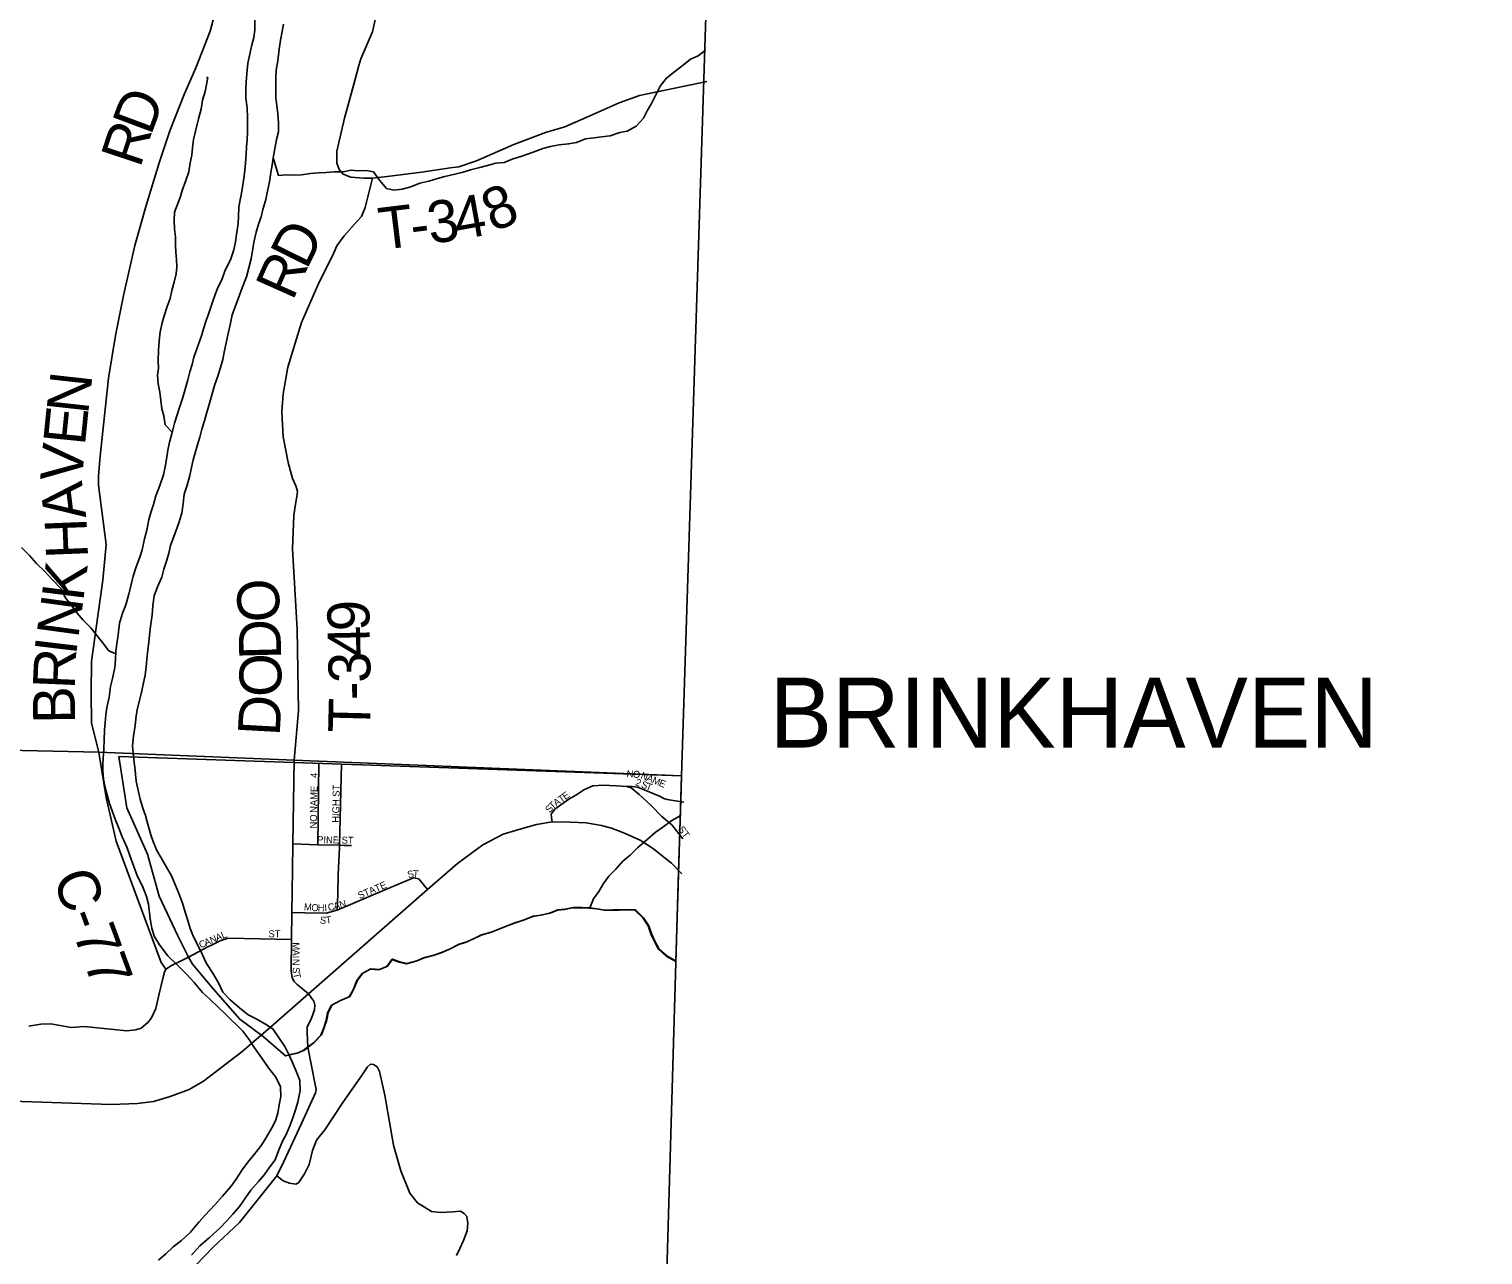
# Model space of a CAD drawing. Extents: x 1759416 to 2214760, y 252598 to 1116833.
# Drawn here: x 2051849 to 2062241, y 896764 to 905524 of the extents above; entities that cross this region are included whole.
import ezdxf

# ---------------------------------------------------------------- set-up
doc = ezdxf.new("R2010")
doc.units = 0
for name, color, linetype in [('GM_X_Adjacent_County', 7, 'Continuous'), ('GM_X_City_Street', 7, 'Continuous'), ('GM_X_City_Street_Text', 7, 'Continuous'), ('GM_X_Corporation', 7, 'Continuous'), ('GM_X_Corporation_Text', 7, 'Continuous'), ('GM_X_County', 7, 'Continuous'), ('GM_X_County_Road', 7, 'Continuous'), ('GM_X_County_Road_Text', 7, 'Continuous'), ('GM_X_Major_River', 7, 'Continuous'), ('GM_X_Minor_River', 7, 'Continuous'), ('GM_X_Township', 7, 'Continuous'), ('GM_X_Township_Road', 7, 'Continuous'), ('GM_X_Township_Road_Text', 7, 'Continuous'), ('GM_X_US_Route', 7, 'Continuous')]:
    doc.layers.add(name, color=color, linetype=linetype)

msp = doc.modelspace()

# ---------------------------------------------------------------- linework, layer by layer
at = {"layer": 'GM_X_Adjacent_County'}
msp.add_lwpolyline([(2065690, 894451), (2061668, 894542), (2060196, 894675), (2056355, 894845), (2056492, 899507), (2056501, 899793), (2056508, 900013), (2056513, 900187), (2056672, 905166), (2056822, 909880), (2056846, 910775), (2056947, 912673)], dxfattribs=at)
at = {"layer": 'GM_X_City_Street'}
for points in [[(2053847, 898629), (2053765, 898696), (2053743, 898718), (2053730, 898745), (2053722, 898795), (2053725, 899019), (2053728, 899212), (2053733, 899516), (2053735, 899701), (2053744, 900300)], [(2053913, 899695), (2053920, 900276)], [(2054068, 899675), (2054069, 899692), (2054082, 900271)], [(2055588, 899858), (2055583, 899889), (2055581, 899914), (2055606, 899949), (2055708, 900021), (2055758, 900050), (2055819, 900089), (2055879, 900117), (2055953, 900120), (2056047, 900116), (2056122, 900111), (2056153, 900102), (2056210, 900054), (2056295, 899975), (2056372, 899897), (2056444, 899837), (2056521, 899737)], [(2056122, 900111), (2056154, 900111), (2056197, 900107), (2056246, 900087), (2056355, 900043), (2056387, 900025), (2056411, 900018), (2056438, 900015), (2056528, 900000)], [(2053735, 899701), (2053913, 899695), (2054069, 899692), (2054102, 899691)], [(2054052, 899228), (2054056, 899343), (2054058, 899483), (2054068, 899675)], [(2054102, 899691), (2054154, 899691)], [(2054052, 899228), (2054405, 899377), (2054596, 899459), (2054634, 899452), (2054698, 899375)], [(2053728, 899212), (2053821, 899210), (2053973, 899207), (2054052, 899228)], [(2052988, 898891), (2053126, 898966), (2053162, 898983), (2053215, 899009), (2053273, 899028), (2053725, 899019)], [(2053841, 898249), (2053837, 898351), (2053838, 898391), (2053869, 898456), (2053890, 898515), (2053892, 898550), (2053885, 898578), (2053847, 898629)]]:
    msp.add_lwpolyline(points, dxfattribs=at)
at = {"layer": 'GM_X_Corporation'}
msp.add_lwpolyline([(2052490, 900325), (2056513, 900187), (2056471, 898861), (2056404, 898900), (2056348, 898948), (2056316, 899008), (2056294, 899058), (2056274, 899115), (2056236, 899173), (2056180, 899229), (2056120, 899231), (2056068, 899229), (2056016, 899229), (2055961, 899227), (2055905, 899237), (2055851, 899243), (2055799, 899245), (2055733, 899245), (2055677, 899233), (2055625, 899229), (2055573, 899207), (2055505, 899191), (2055449, 899183), (2055383, 899157), (2055329, 899139), (2055267, 899117), (2055203, 899090), (2055148, 899068), (2055080, 899050), (2055026, 899024), (2054974, 899000), (2054920, 898982), (2054850, 898946), (2054794, 898924), (2054738, 898904), (2054672, 898888), (2054616, 898864), (2054546, 898844), (2054494, 898856), (2054442, 898876), (2054407, 898826), (2054349, 898802), (2054289, 898806), (2054231, 898776), (2054193, 898726), (2054165, 898658), (2054137, 898608), (2054071, 898580), (2054009, 898546), (2053983, 898494), (2053973, 898442), (2053955, 898388), (2053935, 898335), (2053883, 898281), (2053809, 898225), (2053765, 898206), (2053683, 898186), (2053523, 898325), (2053355, 898449), (2053167, 898663), (2053018, 898841), (2052988, 898891), (2052912, 899045), (2052778, 899329), (2052695, 899627), (2052547, 899959)], close=True, dxfattribs=at)
at = {"layer": 'GM_X_County'}
msp.add_lwpolyline([(2056947, 912673), (2056846, 910775), (2056822, 909880), (2056672, 905166), (2056513, 900187), (2056508, 900013), (2056501, 899793), (2056492, 899507), (2056355, 894845), (2056323, 894207), (2056314, 893810), (2056304, 892311), (2056178, 889804), (2056003, 886437), (2055830, 881597)], dxfattribs=at)
at = {"layer": 'GM_X_County_Road'}
for points in [[(2052349, 900341), (2052347, 900357), (2052296, 900563), (2052292, 900782), (2052296, 901005), (2052328, 901246), (2052376, 901585), (2052401, 901841), (2052346, 902264), (2052345, 902330), (2052357, 902472), (2052416, 903029), (2052467, 903334), (2052524, 903621), (2052606, 903978), (2052685, 904264), (2052778, 904569), (2052856, 904797), (2052958, 905057), (2053042, 905247), (2053144, 905509), (2053175, 905627)], [(2052826, 898806), (2052794, 898853), (2052701, 899105), (2052471, 899720), (2052401, 900034), (2052349, 900341)], [(2051847, 898398), (2051932, 898413), (2052005, 898415), (2052150, 898390), (2052244, 898397), (2052549, 898365), (2052613, 898372), (2052651, 898385), (2052698, 898424), (2052724, 898458), (2052755, 898526), (2052776, 898621), (2052806, 898739), (2052818, 898785), (2052826, 898806)], [(2052826, 898806), (2052873, 898834), (2052941, 898869), (2052988, 898891)]]:
    msp.add_lwpolyline(points, dxfattribs=at)
at = {"layer": 'GM_X_Major_River'}
for points in [[(2053463, 905588), (2053463, 905516), (2053455, 905464), (2053441, 905412), (2053426, 905346), (2053412, 905281), (2053408, 905231), (2053404, 905179), (2053398, 905105), (2053399, 905031), (2053407, 904961), (2053411, 904889), (2053411, 904785), (2053409, 904733)], [(2053594, 904603), (2053608, 904682), (2053617, 904734), (2053631, 904790), (2053633, 904852), (2053627, 904920), (2053621, 904976), (2053612, 905032), (2053612, 905176), (2053616, 905230), (2053626, 905298), (2053637, 905380), (2053647, 905446), (2053657, 905507), (2053667, 905559)], [(2053409, 904733), (2053404, 904683), (2053400, 904631), (2053396, 904565), (2053392, 904513), (2053384, 904459), (2053373, 904378), (2053363, 904328), (2053349, 904254), (2053345, 904186), (2053343, 904136), (2053332, 904056), (2053324, 904004), (2053312, 903946), (2053290, 903876), (2053250, 903801), (2053227, 903733), (2053201, 903683), (2053179, 903627), (2053161, 903573), (2053133, 903493), (2053116, 903441), (2053096, 903382), (2053082, 903332), (2053026, 903180), (2053015, 903128), (2052997, 903074), (2052983, 903018), (2052947, 902891), (2052924, 902821), (2052908, 902767), (2052888, 902709), (2052872, 902641), (2052854, 902573), (2052841, 902515), (2052831, 902451), (2052823, 902395), (2052809, 902338), (2052783, 902262), (2052756, 902188), (2052738, 902126), (2052722, 902076), (2052704, 902020), (2052690, 901944), (2052673, 901881), (2052657, 901803), (2052641, 901751), (2052615, 901681), (2052593, 901615), (2052576, 901545), (2052562, 901487), (2052540, 901409), (2052516, 901350), (2052495, 901278), (2052487, 901196), (2052477, 901130), (2052469, 901078), (2052467, 901016), (2052462, 900962), (2052446, 900884), (2052432, 900826), (2052422, 900751), (2052406, 900675), (2052397, 900623), (2052393, 900567), (2052389, 900517), (2052387, 900443), (2052383, 900381), (2052376, 900277), (2052376, 900225), (2052380, 900165), (2052390, 900113), (2052410, 900043), (2052425, 899989), (2052443, 899937), (2052465, 899877), (2052491, 899813), (2052515, 899753), (2052551, 899673), (2052570, 899619), (2052598, 899541), (2052624, 899469), (2052660, 899399), (2052688, 899325), (2052703, 899271), (2052715, 899167), (2052727, 899099), (2052743, 899041), (2052781, 898981), (2052840, 898901), (2052908, 898837), (2052974, 898771), (2053028, 898710), (2053088, 898640), (2053142, 898592), (2053198, 898536), (2053249, 898490), (2053377, 898363), (2053419, 898305), (2053461, 898245), (2053513, 898171)], [(2053591, 898381), (2053539, 898413), (2053467, 898453), (2053416, 898479), (2053352, 898529), (2053286, 898586), (2053234, 898642), (2053202, 898708), (2053162, 898778), (2053118, 898846), (2053087, 898914), (2053053, 898982), (2053025, 899038), (2053001, 899098), (2052983, 899154), (2052967, 899206), (2052944, 899284), (2052920, 899346), (2052898, 899400), (2052866, 899474), (2052832, 899536), (2052793, 899602), (2052763, 899654), (2052739, 899712), (2052719, 899766), (2052701, 899832), (2052681, 899904), (2052662, 899956), (2052644, 900020), (2052626, 900094), (2052614, 900150), (2052606, 900250), (2052599, 900302), (2052593, 900352), (2052589, 900402), (2052595, 900472), (2052607, 900548), (2052614, 900616), (2052624, 900672), (2052642, 900746), (2052656, 900796), (2052668, 900852), (2052678, 900907), (2052685, 900967), (2052691, 901021), (2052697, 901087), (2052705, 901145), (2052713, 901215), (2052720, 901275), (2052728, 901337), (2052734, 901405), (2052744, 901475), (2052768, 901539), (2052797, 901608), (2052813, 901664), (2052833, 901728), (2052847, 901780), (2052859, 901834), (2052890, 901918), (2052918, 901988), (2052940, 902065), (2052950, 902133), (2052957, 902201), (2052979, 902265), (2052997, 902335), (2053011, 902391), (2053023, 902445), (2053037, 902495), (2053052, 902552), (2053070, 902608), (2053084, 902664), (2053102, 902724), (2053118, 902776), (2053141, 902858), (2053157, 902918), (2053175, 902976), (2053199, 903044), (2053217, 903105), (2053234, 903163), (2053244, 903215), (2053258, 903281), (2053272, 903349), (2053286, 903411), (2053301, 903481), (2053323, 903539), (2053347, 903604), (2053373, 903674), (2053404, 903754), (2053436, 903882), (2053448, 903956), (2053458, 904012), (2053473, 904072), (2053489, 904129), (2053507, 904183), (2053521, 904235), (2053541, 904307), (2053553, 904367), (2053568, 904433), (2053578, 904499), (2053586, 904551), (2053594, 904603)], [(2053010, 896762), (2053070, 896830), (2053139, 896888), (2053213, 896955), (2053261, 897005), (2053305, 897055), (2053353, 897111), (2053396, 897173), (2053434, 897226), (2053488, 897288), (2053532, 897340), (2053570, 897394), (2053609, 897444), (2053633, 897509), (2053661, 897577), (2053689, 897629), (2053713, 897687), (2053735, 897745), (2053754, 897801), (2053770, 897855), (2053786, 897940), (2053784, 898010), (2053759, 898078), (2053729, 898144), (2053705, 898196), (2053677, 898253), (2053631, 898321), (2053591, 898381)], [(2053513, 898171), (2053560, 898101), (2053612, 898035), (2053646, 897965), (2053648, 897897), (2053636, 897837), (2053628, 897777), (2053611, 897723), (2053585, 897673), (2053541, 897598), (2053511, 897548), (2053459, 897482), (2053412, 897428), (2053372, 897372), (2053330, 897305), (2053294, 897255), (2053231, 897183), (2053177, 897121), (2053107, 897048), (2053063, 896998), (2053003, 896928), (2052938, 896867), (2052880, 896823), (2052826, 896771), (2052774, 896727)]]:
    msp.add_lwpolyline(points, dxfattribs=at)
at = {"layer": 'GM_X_Minor_River'}
for points in [[(2053594, 904603), (2053632, 904477), (2053688, 904483), (2053745, 904481), (2053797, 904483), (2053861, 904491), (2053917, 904497), (2053973, 904499), (2054029, 904505), (2054097, 904505), (2054149, 904515), (2054203, 904511), (2054259, 904513), (2054311, 904503), (2054355, 904445), (2054405, 904385), (2054457, 904373), (2054515, 904381), (2054577, 904397), (2054642, 904423), (2054706, 904437), (2054768, 904457), (2054822, 904471), (2054892, 904487), (2054952, 904501), (2055004, 904519), (2055070, 904535), (2055126, 904549), (2055186, 904567), (2055246, 904571), (2055302, 904595), (2055372, 904617), (2055453, 904645), (2055521, 904670), (2055575, 904684), (2055637, 904696), (2055705, 904704), (2055763, 904714), (2055827, 904740), (2055889, 904746), (2055941, 904754), (2056003, 904762), (2056071, 904784), (2056125, 904794), (2056189, 904830), (2056240, 904888), (2056266, 904940), (2056298, 904992), (2056360, 905116), (2056402, 905172), (2056456, 905214), (2056516, 905260), (2056576, 905310), (2056632, 905334), (2056683, 905373)], [(2052873, 902644), (2052823, 902695), (2052813, 902761), (2052797, 902811), (2052791, 902869), (2052783, 902929), (2052773, 902989), (2052767, 903051), (2052775, 903101), (2052773, 903152), (2052775, 903232), (2052779, 903294), (2052785, 903360), (2052801, 903426), (2052815, 903476), (2052835, 903542), (2052857, 903600), (2052869, 903656), (2052887, 903716), (2052901, 903776), (2052905, 903826), (2052903, 903878), (2052897, 903929), (2052895, 903981), (2052895, 904039), (2052889, 904097), (2052885, 904157), (2052889, 904217), (2052907, 904267), (2052929, 904321), (2052944, 904371), (2052970, 904441), (2052990, 904503), (2053000, 904569), (2053012, 904623), (2053018, 904676), (2053024, 904734), (2053038, 904794), (2053060, 904882), (2053080, 904952), (2053088, 905016), (2053108, 905078), (2053118, 905128), (2053126, 905178), (2053118, 905178)], [(2052469, 901060), (2052418, 901081), (2052374, 901141), (2052290, 901245), (2052236, 901301), (2052194, 901351), (2052148, 901413), (2052108, 901463), (2052080, 901521), (2052015, 901590), (2051961, 901648), (2051901, 901704), (2051851, 901762), (2051795, 901820)], [(2055858, 899244), (2055883, 899309), (2055921, 899361), (2055955, 899419), (2055993, 899471), (2056042, 899521), (2056092, 899577), (2056148, 899623), (2056198, 899673), (2056264, 899731), (2056324, 899783), (2056378, 899821), (2056444, 899869), (2056508, 899905)], [(2053706, 898193), (2053769, 898208), (2053813, 898226), (2053887, 898283), (2053939, 898337), (2053959, 898389), (2053977, 898443), (2053987, 898495), (2054013, 898548), (2054075, 898582), (2054141, 898610), (2054169, 898660), (2054197, 898728), (2054235, 898778), (2054293, 898808), (2054353, 898804), (2054411, 898828), (2054447, 898878), (2054499, 898858), (2054550, 898846), (2054620, 898866), (2054676, 898890), (2054742, 898906), (2054798, 898926), (2054854, 898948), (2054924, 898984), (2054978, 899002), (2055030, 899026), (2055084, 899052), (2055152, 899070), (2055208, 899092), (2055272, 899118), (2055333, 899140), (2055387, 899158), (2055453, 899184), (2055509, 899192), (2055577, 899208), (2055629, 899230), (2055681, 899234), (2055737, 899246), (2055803, 899246), (2055855, 899244), (2055909, 899238), (2055965, 899228), (2056021, 899230), (2056073, 899230), (2056124, 899232), (2056184, 899230), (2056240, 899174), (2056278, 899116), (2056298, 899060), (2056320, 899010), (2056352, 898950), (2056408, 898902), (2056475, 898863)]]:
    msp.add_lwpolyline(points, dxfattribs=at)
at = {"layer": 'GM_X_Township'}
for points in [[(2056947, 912673), (2056846, 910775), (2056822, 909880), (2056672, 905166), (2056513, 900187), (2053744, 900300), (2052347, 900357), (2049823, 900412), (2041723, 900684), (2040486, 900777), (2036525, 901031), (2031605, 901174), (2031091, 901195), (2030096, 901234), (2030186, 904712), (2030220, 906563), (2030397, 911188), (2030428, 911248), (2030425, 911443), (2030439, 911825), (2030442, 911897), (2030560, 915921)], [(2041723, 900684), (2049823, 900412), (2052347, 900357), (2053744, 900300), (2056513, 900187), (2056508, 900013), (2056501, 899793), (2056492, 899507), (2056355, 894845), (2056323, 894207), (2056314, 893810), (2056304, 892311), (2056178, 889804), (2056003, 886437), (2055830, 881597)]]:
    msp.add_lwpolyline(points, dxfattribs=at)
at = {"layer": 'GM_X_Township_Road'}
for points in [[(2053744, 900300), (2053776, 900653), (2053765, 901237), (2053733, 901811), (2053742, 902047), (2053750, 902115), (2053764, 902184), (2053767, 902222), (2053757, 902259), (2053733, 902313), (2053700, 902428), (2053666, 902611), (2053656, 902790), (2053665, 902918), (2053698, 903107), (2053797, 903427), (2053914, 903695), (2054027, 903926), (2054048, 903976), (2054102, 904047), (2054194, 904151), (2054225, 904186), (2054252, 904248), (2054305, 904459), (2054243, 904458), (2054150, 904466), (2054094, 904488), (2054065, 904520), (2054048, 904567), (2054050, 904651), (2054104, 904888), (2054178, 905156), (2054207, 905264), (2054220, 905312), (2054304, 905504), (2054340, 905667)], [(2054305, 904459), (2054409, 904470), (2054654, 904502), (2054862, 904532), (2054922, 904540), (2055047, 904583), (2055315, 904699), (2055541, 904784), (2055678, 904825), (2055831, 904893), (2056067, 904996), (2056212, 905050), (2056693, 905149)], [(2052980, 896626), (2053166, 896820), (2053352, 896997), (2053619, 897330), (2053671, 897431), (2053796, 897704), (2053897, 897922), (2053902, 897946), (2053895, 897982), (2053841, 898249)], [(2053619, 897330), (2053665, 897293), (2053710, 897276), (2053756, 897271), (2053774, 897280), (2053817, 897343), (2053851, 897410), (2053876, 897511), (2053904, 897585), (2053964, 897657), (2054087, 897847), (2054225, 898043), (2054269, 898108), (2054289, 898128), (2054310, 898125), (2054336, 898109), (2054355, 898076), (2054393, 897905), (2054454, 897549), (2054507, 897365), (2054570, 897206), (2054625, 897136), (2054726, 897074), (2054792, 897068), (2054878, 897071), (2054933, 897078), (2054959, 897060), (2054979, 897038), (2054985, 896991), (2054981, 896937), (2054955, 896867), (2054927, 896809), (2054904, 896759)]]:
    msp.add_lwpolyline(points, dxfattribs=at)
at = {"layer": 'GM_X_US_Route'}
for points in [[(2053507, 898334), (2053556, 898376), (2053847, 898629), (2054698, 899375), (2054912, 899561), (2055092, 899694), (2055238, 899770), (2055350, 899805), (2055476, 899840), (2055588, 899858), (2055720, 899857), (2055831, 899851), (2055941, 899832), (2056011, 899813), (2056094, 899784), (2056216, 899728), (2056313, 899665), (2056375, 899617), (2056440, 899563), (2056514, 899487)], [(2050381, 897692), (2050550, 897770), (2050649, 897810), (2050750, 897842), (2050817, 897858), (2051017, 897886), (2052435, 897839), (2052625, 897846), (2052739, 897860), (2052858, 897896), (2052994, 897946), (2053096, 898005), (2053371, 898216), (2053507, 898334)]]:
    msp.add_lwpolyline(points, dxfattribs=at)

# ---------------------------------------------------------------- texts
at = {"layer": 'GM_X_City_Street_Text'}
for s, rotation, p in [('4', 90, (2053911, 900173)), ('N', 358.4477, (2056120, 900178)), ('O', 352.7231, (2056163, 900177)), ('2', 339.8754, (2056179, 900122)), ('N', 340.3903, (2056217, 900170)), ('S', 339.041, (2056220, 900107)), ('A', 337.4844, (2056258, 900155)), ('M', 337.4842, (2056298, 900138)), ('E', 337.4661, (2056347, 900118)), ('NAME', 88.6036, (2053907, 899923)), ('HIGH ST', 88.9397, (2054065, 899852)), ('T', 35.0771, (2055653, 899993)), ('E', 36.1666, (2055682, 900014)), ('T', 338.9645, (2056253, 900094)), ('S', 51.4852, (2055572, 899919)), ('T', 42.2553, (2055592, 899945)), ('A', 35.3573, (2055617, 899968)), ('NO', 90, (2053907, 899812)), ('PINE ST', 358.9174, (2053908, 899707)), ('ST', 307.5735, (2056484, 899805)), ('STATE', 23.0276, (2054212, 899306)), ('S', 16.94, (2054562, 899455)), ('T', 355.1592, (2054591, 899465)), ('M', 355.3615, (2053812, 899228)), ('O', 355.3615, (2053865, 899223)), ('H', 358.6066, (2053912, 899220)), ('I', 5.0968, (2053962, 899219)), ('C', 11.587, (2053990, 899222)), ('A', 14.8321, (2054032, 899230)), ('N', 14.8321, (2054074, 899242)), ('S', 355.1592, (2053926, 899133)), ('T', 8.2765, (2053973, 899131)), ('C', 23.1093, (2053076, 898954)), ('A', 23.1053, (2053113, 898970)), ('N', 23.0904, (2053153, 898987)), ('A', 23.0904, (2053194, 899004)), ('L', 23.1014, (2053234, 899022)), ('ST', 0, (2053560, 899034)), ('M', 270.1821, (2053732, 898998)), ('A', 270.207, (2053732, 898946)), ('I', 270.1748, (2053732, 898902)), ('N', 270.207, (2053732, 898880)), ('S', 273.2169, (2053733, 898819)), ('T', 283.7582, (2053736, 898774))]:
    msp.add_text(s, height=50, rotation=rotation, dxfattribs=at).set_placement(p)
at = {"layer": 'GM_X_Corporation_Text'}
msp.add_text('BRINKHAVEN', height=500, rotation=0, dxfattribs=at).set_placement((2057143, 900390))
at = {"layer": 'GM_X_County_Road_Text'}
for s, rotation, p in [('D', 69.5164, (2052719, 904757)), ('R', 71.6243, (2052642, 904526)), ('N', 83.6485, (2052271, 902766)), ('E', 84.2561, (2052248, 902543)), ('V', 85.3758, (2052227, 902282)), ('A', 96.8067, (2052258, 902035)), ('H', 92.2828, (2052271, 901746)), ('K', 82.8959, (2052236, 901430)), ('N', 82.2758, (2052200, 901165)), ('I', 83.1771, (2052185, 901044)), ('R', 87.5638, (2052175, 900804)), ('B', 90.804, (2052179, 900562)), ('C-77', 290.275, (2052015, 899460))]:
    msp.add_text(s, height=300, rotation=rotation, dxfattribs=at).set_placement(p)
at = {"layer": 'GM_X_Township_Road_Text'}
for s, rotation, p in [('8', 23.2916, (2055167, 904070)), ('3', 7.6198, (2054716, 903989)), ('4', 10.1919, (2054914, 904016)), ('T', 6.9772, (2054367, 903946)), ('D', 63.5425, (2053832, 903798)), ('-', 7.0894, (2054591, 903973)), ('R', 65.9091, (2053733, 903576)), ('O', 92.7738, (2053645, 901293)), ('9', 91.2579, (2054284, 901225)), ('D', 91.4912, (2053652, 901022)), ('4', 91.1957, (2054287, 901040)), ('O', 90.7473, (2053655, 900754)), ('3', 91.0091, (2054291, 900854)), ('-', 90.6101, (2054292, 900729)), ('D', 86.8729, (2053640, 900468)), ('T', 88.5599, (2054286, 900493))]:
    msp.add_text(s, height=300, rotation=rotation, dxfattribs=at).set_placement(p)

doc.saveas('drawing.dxf')
